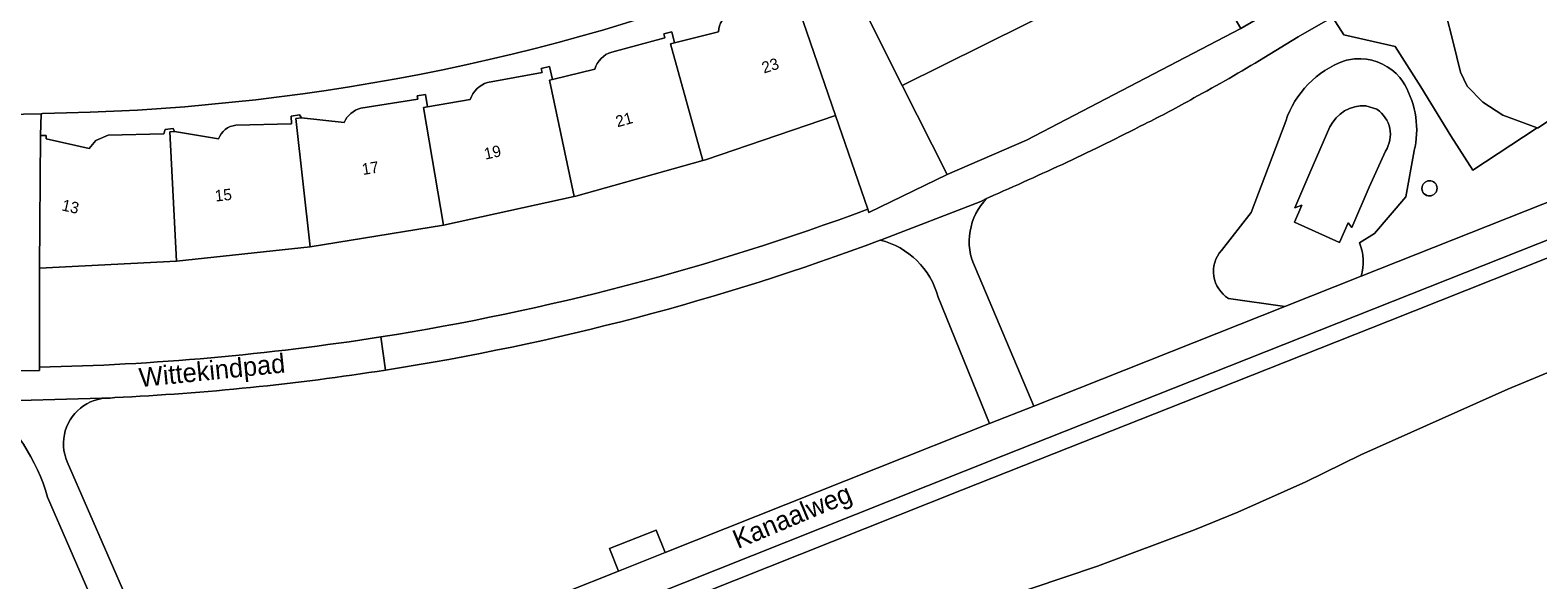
# Model space of a CAD drawing. Header units: metres. Extents: x 151448 to 154749, y 463108 to 465296.
# Tile 399 of 449: x 154560 to 154660, y 464221 to 464258. Entities that reach past the tile are written whole.
import ezdxf
from ezdxf.enums import TextEntityAlignment as Align

# ---------------------------------------------------------------- set-up
doc = ezdxf.new("R2010")
doc.units = ezdxf.units.M
for name, color, linetype, lineweight in [('B-PV-GK-KADEMUUR-G', 253, 'Continuous', 9), ('B-PV-OG-BEBOUWING-GV', 1, 'Continuous', 9), ('B-PV-OG-BEBOUWING-T18', 2, 'Continuous', 9), ('B-PV-OG-BEBOUWING_LOODS-GV', 1, 'Continuous', 9), ('B-PV-OG-TERREIN_BEGROEID-GV', 253, 'Continuous', 9), ('B-PV-OG-TERREIN_ERF-GV', 253, 'Continuous', 9), ('B-PV-OG-TERREIN_OEVER-GV', 253, 'Continuous', 9), ('B-PV-OG-TOPOGRAFIE-T18', 2, 'Continuous', 9), ('B-PV-OG-WATER-GV', 253, 'Continuous', 9), ('B-PV-VH-GESLOTENVERHARDING_ASFALT-GV', 253, 'Continuous', 9), ('B-PV-VH-GESLOTENVERHARDING_BETON-GV', 253, 'Continuous', 9), ('B-PV-VH-OPENVERHARDING_BETONSTRAATSTEEN-GV', 253, 'Continuous', 9), ('B-PV-VH-OPENVERHARDING_TEGEL-GV', 253, 'Continuous', 9)]:
    doc.layers.add(name, color=color, linetype=linetype, lineweight=lineweight)
doc.styles.add('Drong', font='txt', dxfattribs={"height": 1.8})

msp = doc.modelspace()

# ---------------------------------------------------------------- linework, layer by layer
at = {"layer": 'B-PV-GK-KADEMUUR-G', "flags": 128}
for points in [[(154654.142, 464256.783), (154653.63, 464258.75)], [(154654.63, 464254.81), (154654.142, 464256.783)], [(154655.06, 464253.88), (154654.63, 464254.81)], [(154665.655, 464255.013), (154665, 464254.586), (154659.69, 464251.13), (154659.678, 464251.134)], [(154656.09, 464252.84), (154655.06, 464253.88)], [(154657.41, 464251.97), (154656.09, 464252.84)], [(154659.678, 464251.134), (154657.41, 464251.97)]]:
    msp.add_lwpolyline(points, dxfattribs=at)
at = {"layer": 'B-PV-OG-BEBOUWING-GV', "flags": 128}
for points in [[(154632.19, 464274.5), (154629.967, 464273.387), (154621.585, 464269.191), (154612.48, 464264.632), (154613.361, 464262.872), (154617.83, 464253.94), (154636.84, 464263.37), (154640.16, 464257.69), (154643.41, 464259.59), (154644.863, 464260.523), (154646.274, 464261.428), (154646.267, 464261.432), (154639.7, 464265.705)], [(154602.84, 464256.75), (154602.569, 464256.683), (154604.711, 464248.99), (154604.888, 464249.04), (154613.453, 464251.963), (154610.606, 464260.212), (154610.13, 464260.06), (154610.16, 464259.78), (154606.63, 464258.63)], [(154597.59, 464255), (154594.8, 464254.33), (154594.604, 464254.283), (154596.231, 464246.625), (154596.336, 464246.648), (154604.711, 464248.99), (154602.569, 464256.683), (154602.84, 464256.75), (154602.66, 464257.47), (154602.14, 464257.34), (154602.2, 464257.06), (154598.7, 464256.13)], [(154605.73, 464257.47), (154602.84, 464256.75)], [(154589.38, 464253), (154586.56, 464252.52), (154586.294, 464252.475), (154587.618, 464244.725), (154596.231, 464246.625), (154594.604, 464254.283), (154594.8, 464254.33), (154594.59, 464255.19), (154594.05, 464255.06), (154594.11, 464254.78), (154590.52, 464254.13)], [(154578.834, 464243.296), (154587.618, 464244.725), (154586.294, 464252.475), (154586.56, 464252.52), (154586.42, 464253.34), (154585.89, 464253.25), (154585.92, 464253.03), (154582.16, 464252.44)], [(154569.89, 464250.91), (154569.575, 464250.875), (154570.024, 464242.361), (154578.834, 464243.296), (154577.878, 464251.749), (154578.25, 464251.81), (154578.13, 464252), (154577.58, 464251.91), (154577.59, 464251.41), (154573.94, 464251.31)], [(154581.06, 464251.5), (154578.25, 464251.81), (154577.878, 464251.749), (154578.834, 464243.296)], [(154572.8, 464250.41), (154569.89, 464250.91)]]:
    msp.add_lwpolyline(points, dxfattribs=at)
at = {"layer": 'B-PV-OG-BEBOUWING-GV'}
for points in [[(154606.63, 464258.63, 0.339785), (154605.73, 464257.47)], [(154598.7, 464256.13, 0.265181), (154597.59, 464255)], [(154590.52, 464254.13, 0.247576), (154589.38, 464253)], [(154582.16, 464252.44, 0.222488), (154581.06, 464251.5)], [(154573.94, 464251.31, 0.304949), (154572.8, 464250.41)]]:
    msp.add_lwpolyline(points, format="xyb", dxfattribs=at)
at = {"layer": 'B-PV-OG-BEBOUWING-GV', "flags": 128}
msp.add_lwpolyline([(154570.024, 464242.361), (154569.575, 464250.875), (154569.89, 464250.91), (154569.81, 464251.09), (154569.27, 464251.03), (154569.19, 464250.75), (154565.53, 464250.66), (154564.7, 464250.31), (154564.27, 464249.78), (154561.44, 464250.41), (154561.44, 464250.63), (154561.06, 464250.63), (154561, 464241.91)], close=True, dxfattribs=at)
at = {"layer": 'B-PV-OG-BEBOUWING_LOODS-GV'}
for points in [[(154648.379, 464252.589, 0.303117), (154646.021, 464251.202)], [(154649.687, 464249.615, 0.405959), (154649.12, 464252.362)]]:
    msp.add_lwpolyline(points, format="xyb", dxfattribs=at)
at = {"layer": 'B-PV-OG-BEBOUWING_LOODS-GV', "flags": 128}
for points in [[(154649.12, 464252.362), (154648.379, 464252.589)], [(154646.021, 464251.202), (154644.69, 464248.17), (154643.72, 464245.87), (154644.17, 464246.04), (154643.69, 464244.92), (154646.66, 464243.6), (154647.23, 464244.88), (154647.46, 464244.58), (154648.61, 464247.24), (154649.687, 464249.615)]]:
    msp.add_lwpolyline(points, dxfattribs=at)
at = {"layer": 'B-PV-OG-TERREIN_BEGROEID-GV', "flags": 128}
for points in [[(154746.161, 464277.658), (154742.527, 464276.225), (154738.937, 464274.736), (154735.002, 464272.901), (154730.004, 464270.349), (154724.766, 464267.876), (154719.741, 464265.829), (154705.632, 464260.973), (154704.134, 464260.458), (154702.568, 464259.897), (154692.781, 464256.39), (154671.697, 464248.254), (154627.413, 464230.7), (154624.471, 464229.534), (154617.032, 464226.585), (154571.779, 464208.587)], [(154746.161, 464276.535), (154745.871, 464276.426), (154740.565, 464274.252), (154730.715, 464269.549), (154721.944, 464265.598), (154712.006, 464262.11), (154702.447, 464258.827), (154691.89, 464255.048), (154678.177, 464249.649), (154663.7, 464243.907), (154649.881, 464238.406), (154636.36, 464233.056), (154627.846, 464229.689), (154621.749, 464227.278), (154606.901, 464221.382), (154591.551, 464215.268), (154577.152, 464209.521), (154562.612, 464203.713), (154548.279, 464198.02)], [(154548.279, 464198.02), (154562.612, 464203.713), (154577.152, 464209.521), (154591.551, 464215.268), (154606.901, 464221.382), (154621.749, 464227.278), (154627.846, 464229.689), (154636.36, 464233.056), (154649.881, 464238.406), (154663.7, 464243.907), (154678.177, 464249.649), (154691.89, 464255.048), (154702.447, 464258.827), (154712.006, 464262.11), (154721.944, 464265.598), (154730.715, 464269.549), (154740.565, 464274.252), (154745.871, 464276.426), (154746.161, 464276.535)], [(154552.872, 464191.857), (154562.095, 464195.416), (154571.675, 464199.825), (154582.413, 464203.68), (154589.115, 464206.281), (154595.763, 464209.015), (154609.525, 464214.51), (154624.256, 464220.099), (154630.712, 464222.274), (154637.09, 464224.67), (154639.951, 464225.826), (154644.436, 464227.824), (154648.064, 464229.596), (154657.738, 464233.925), (154669.386, 464238.754), (154682.298, 464243.588), (154695.169, 464248.739), (154708.107, 464254.208), (154721.551, 464259.438), (154735.797, 464264.942), (154746.161, 464269.365)], [(154662.02, 464269.94), (154661.06, 464269.19), (154660.944, 464269.376), (154659.6, 464268.388), (154661.607, 464267.304), (154663.608, 464266.954), (154668.812, 464259.043), (154669.213, 464257.329), (154665.655, 464255.013), (154665, 464254.586), (154659.69, 464251.13), (154659.678, 464251.134), (154659.61, 464251.09), (154655.433, 464248.361), (154653.984, 464250.62), (154652.02, 464253.85), (154650.31, 464256.5), (154646.93, 464257.27), (154646.2, 464258.44), (154643.939, 464257.138), (154641.67, 464255.75)], [(154648.379, 464252.589), (154649.12, 464252.362)], [(154643.11, 464251.583), (154640.83, 464245.57), (154638.869, 464243.059)], [(154638.869, 464243.059), (154640.83, 464245.57), (154643.11, 464251.583)], [(154649.687, 464249.615), (154648.61, 464247.24), (154647.46, 464244.58), (154647.23, 464244.88), (154646.66, 464243.6), (154643.69, 464244.92), (154644.17, 464246.04), (154643.72, 464245.87), (154644.69, 464248.17), (154646.021, 464251.202)], [(154648.081, 464241.367), (154670.859, 464250.396)], [(154647.97, 464243.559), (154648.96, 464244.19), (154651.02, 464246.59), (154651.57, 464249.62)], [(154651.57, 464249.62), (154651.02, 464246.59), (154648.96, 464244.19), (154647.97, 464243.559)], [(154623.55, 464246.56), (154623.44, 464246.5)], [(154622.66, 464241.91), (154626.518, 464232.819), (154643.049, 464239.372), (154639.34, 464239.909)], [(154639.34, 464239.909), (154643.049, 464239.372), (154648.081, 464241.367)], [(154570.857, 464210.695), (154599.156, 464221.95), (154598.552, 464223.432), (154601.619, 464224.652), (154602.222, 464223.17), (154616.183, 464228.722), (154623.598, 464231.662), (154620.201, 464239.999)], [(154507.91, 464237.84), (154525.939, 464195.366), (154526.94, 464193.009), (154560.155, 464206.439), (154568.89, 464209.913), (154561.52, 464226.81)], [(154565.95, 464233.38), (154565.642, 464233.345), (154565.363, 464233.339), (154565.348, 464233.339), (154565.23, 464233.336), (154565.104, 464233.31), (154564.849, 464233.258), (154564.599, 464233.184), (154564.356, 464233.089), (154564.123, 464232.973), (154563.901, 464232.837), (154563.691, 464232.683), (154563.495, 464232.51), (154563.315, 464232.322), (154563.152, 464232.119), (154563.008, 464231.902), (154562.883, 464231.673), (154562.778, 464231.435), (154562.694, 464231.188), (154562.632, 464230.935), (154562.592, 464230.678), (154562.575, 464230.418), (154562.58, 464230.157), (154562.608, 464229.898), (154562.658, 464229.642), (154562.73, 464229.392), (154562.824, 464229.149), (154570.857, 464210.695)]]:
    msp.add_lwpolyline(points, dxfattribs=at)
at = {"layer": 'B-PV-OG-TERREIN_BEGROEID-GV'}
for points in [[(154641.67, 464255.75, -0.01254), (154637.051, 464253.108)], [(154646.974, 464255.559, 0.229589), (154643.11, 464251.583)], [(154643.11, 464251.583, -0.229589), (154646.974, 464255.559)], [(154648.061, 464255.69, 0.07828), (154646.974, 464255.559)], [(154646.974, 464255.559, -0.07828), (154648.061, 464255.69)], [(154650.637, 464254.452, 0.2097), (154648.061, 464255.69)], [(154648.061, 464255.69, -0.2097), (154650.637, 464254.452)], [(154651.675, 464250.152, 0.195308), (154650.637, 464254.452)], [(154650.637, 464254.452, -0.195308), (154651.675, 464250.152)], [(154637.051, 464253.108, -0.013485), (154633.8, 464251.38)], [(154646.021, 464251.202, -0.303117), (154648.379, 464252.589)], [(154649.12, 464252.362, -0.405959), (154649.687, 464249.615)], [(154633.8, 464251.38, -0.007185), (154628.715, 464248.883)], [(154651.57, 464249.62, 0.024234), (154651.675, 464250.152)], [(154651.675, 464250.152, -0.024234), (154651.57, 464249.62)], [(154628.715, 464248.883, -0.004823), (154623.55, 464246.56)], [(154652.081, 464247.149, -1), (154653.081, 464247.165)], [(154653.081, 464247.165, -1), (154652.081, 464247.149)], [(154623.44, 464246.5, 0.322034), (154622.66, 464241.91)], [(154616.39, 464243.749, -0.051072), (154583.804, 464235.189)], [(154620.201, 464239.999, 0.273906), (154616.39, 464243.749)], [(154648.081, 464241.367, 0.17656), (154647.97, 464243.559)], [(154647.97, 464243.559, -0.17656), (154648.081, 464241.367)], [(154638.869, 464243.059, 0.467608), (154639.34, 464239.909)], [(154639.34, 464239.909, -0.467608), (154638.869, 464243.059)], [(154583.804, 464235.189, -0.02717), (154565.95, 464233.38)], [(154561.52, 464226.81, 0.159741), (154557.331, 464233.13)]]:
    msp.add_lwpolyline(points, format="xyb", dxfattribs=at)
at = {"layer": 'B-PV-OG-TERREIN_ERF-GV', "flags": 128}
msp.add_lwpolyline([(154640.16, 464257.69), (154636.84, 464263.37), (154617.83, 464253.94), (154620.81, 464248.06), (154626.02, 464250.34)], close=True, dxfattribs=at)
at = {"layer": 'B-PV-OG-TERREIN_ERF-GV'}
for points in [[(154610.021, 464261.627, -0.089859), (154561.2, 464252.09)], [(154605.73, 464257.47, -0.339785), (154606.63, 464258.63)], [(154597.59, 464255, -0.265181), (154598.7, 464256.13)], [(154589.38, 464253, -0.247576), (154590.52, 464254.13)], [(154581.06, 464251.5, -0.222488), (154582.16, 464252.44)], [(154572.8, 464250.41, -0.304949), (154573.94, 464251.31)], [(154583.491, 464237.376, 0.049946), (154615.567, 464245.78)], [(154561, 464235.38, 0.033966), (154583.491, 464237.376)]]:
    msp.add_lwpolyline(points, format="xyb", dxfattribs=at)
at = {"layer": 'B-PV-OG-TERREIN_ERF-GV', "flags": 128}
for points in [[(154598.7, 464256.13), (154602.2, 464257.06), (154602.14, 464257.34), (154602.66, 464257.47), (154602.84, 464256.75), (154605.73, 464257.47)], [(154590.52, 464254.13), (154594.11, 464254.78), (154594.05, 464255.06), (154594.59, 464255.19), (154594.8, 464254.33), (154597.59, 464255)], [(154582.16, 464252.44), (154585.92, 464253.03), (154585.89, 464253.25), (154586.42, 464253.34), (154586.56, 464252.52), (154589.38, 464253)], [(154561.2, 464252.09), (154561.128, 464252.067), (154561.106, 464252.06), (154561.06, 464250.63), (154561.44, 464250.63), (154561.44, 464250.41), (154564.27, 464249.78), (154564.7, 464250.31), (154565.53, 464250.66), (154569.19, 464250.75), (154569.27, 464251.03), (154569.81, 464251.09), (154569.89, 464250.91), (154572.8, 464250.41)], [(154573.94, 464251.31), (154577.59, 464251.41), (154577.58, 464251.91), (154578.13, 464252), (154578.25, 464251.81)], [(154578.25, 464251.81), (154581.06, 464251.5)], [(154615.567, 464245.78), (154613.453, 464251.963), (154604.888, 464249.04), (154604.711, 464248.99), (154596.336, 464246.648), (154596.231, 464246.625), (154587.618, 464244.725), (154578.834, 464243.296)], [(154578.834, 464243.296), (154570.024, 464242.361), (154561, 464241.91), (154561, 464235.38)]]:
    msp.add_lwpolyline(points, dxfattribs=at)
at = {"layer": 'B-PV-OG-TERREIN_OEVER-GV', "flags": 128}
msp.add_lwpolyline([(154746.161, 464269.365), (154735.797, 464264.942), (154721.551, 464259.438), (154708.107, 464254.208), (154695.169, 464248.739), (154682.298, 464243.588), (154669.386, 464238.754), (154657.738, 464233.925), (154648.064, 464229.596), (154644.436, 464227.824), (154639.951, 464225.826), (154637.09, 464224.67), (154630.712, 464222.274), (154624.256, 464220.099), (154609.525, 464214.51), (154595.763, 464209.015), (154589.115, 464206.281), (154582.413, 464203.68), (154571.675, 464199.825), (154562.095, 464195.416), (154552.872, 464191.857)], dxfattribs=at)
at = {"layer": 'B-PV-OG-WATER-GV', "flags": 128}
msp.add_lwpolyline([(154653.427, 464259.422), (154653.63, 464258.75), (154654.142, 464256.783), (154654.63, 464254.81), (154655.06, 464253.88), (154656.09, 464252.84), (154657.41, 464251.97), (154659.678, 464251.134), (154659.69, 464251.13), (154665, 464254.586), (154665.655, 464255.013), (154665.53, 464258.151), (154664.569, 464260.745), (154662.047, 464263.95), (154657.643, 464266.949), (154656.332, 464268.2), (154655.562, 464272.351), (154651.119, 464280.883), (154641.672, 464296.596), (154637.989, 464302.334), (154634.666, 464308.272), (154632.301, 464309.209)], dxfattribs=at)
at = {"layer": 'B-PV-VH-GESLOTENVERHARDING_ASFALT-GV', "flags": 128}
for points in [[(154746.161, 464280.13), (154741.664, 464278.357), (154738.01, 464276.841), (154733.993, 464274.968), (154728.99, 464272.413), (154723.84, 464269.982), (154718.932, 464267.983), (154711.429, 464265.401), (154708.486, 464264.388), (154704.788, 464263.116), (154701.72, 464262.036), (154691.979, 464258.546), (154670.859, 464250.396), (154648.081, 464241.367), (154643.049, 464239.372), (154626.518, 464232.819), (154623.598, 464231.662), (154616.183, 464228.722), (154602.222, 464223.17), (154599.156, 464221.95), (154570.857, 464210.695), (154568.89, 464209.913), (154560.155, 464206.439)], [(154527.839, 464190.892), (154561.011, 464204.304), (154569.809, 464207.803), (154571.779, 464208.587), (154617.032, 464226.585), (154624.471, 464229.534), (154627.413, 464230.7), (154671.697, 464248.254), (154692.781, 464256.39), (154702.568, 464259.897), (154704.134, 464260.458), (154705.632, 464260.973), (154719.741, 464265.829), (154724.766, 464267.876), (154730.004, 464270.349), (154735.002, 464272.901), (154738.937, 464274.736), (154742.527, 464276.225), (154746.161, 464277.658)], [(154623.44, 464246.5), (154623.021, 464246.28), (154616.404, 464243.755), (154616.39, 464243.749)], [(154620.201, 464239.999), (154623.598, 464231.662), (154626.518, 464232.819), (154622.66, 464241.91)], [(154565.23, 464233.336), (154565.103, 464233.332), (154557.331, 464233.13)], [(154570.857, 464210.695), (154562.824, 464229.149), (154562.73, 464229.392), (154562.658, 464229.642), (154562.608, 464229.898), (154562.58, 464230.157), (154562.575, 464230.418), (154562.592, 464230.678), (154562.632, 464230.935), (154562.694, 464231.188), (154562.778, 464231.435), (154562.883, 464231.673), (154563.008, 464231.902), (154563.152, 464232.119), (154563.315, 464232.322), (154563.495, 464232.51), (154563.691, 464232.683), (154563.901, 464232.837), (154564.123, 464232.973), (154564.356, 464233.089), (154564.599, 464233.184), (154564.849, 464233.258), (154565.104, 464233.31), (154565.23, 464233.336)], [(154561.52, 464226.81), (154568.89, 464209.913)]]:
    msp.add_lwpolyline(points, dxfattribs=at)
at = {"layer": 'B-PV-VH-GESLOTENVERHARDING_ASFALT-GV'}
for points in [[(154622.66, 464241.91, -0.322034), (154623.44, 464246.5)], [(154616.39, 464243.749, -0.273906), (154620.201, 464239.999)], [(154557.331, 464233.13, -0.159741), (154561.52, 464226.81)]]:
    msp.add_lwpolyline(points, format="xyb", dxfattribs=at)
at = {"layer": 'B-PV-VH-GESLOTENVERHARDING_BETON-GV'}
for points in [[(154653.081, 464247.165, 1), (154652.081, 464247.149)], [(154652.081, 464247.149, 1), (154653.081, 464247.165)]]:
    msp.add_lwpolyline(points, format="xyb", dxfattribs=at)
at = {"layer": 'B-PV-VH-OPENVERHARDING_BETONSTRAATSTEEN-GV', "flags": 128}
for points in [[(154613.453, 464251.963), (154615.567, 464245.78), (154615.643, 464245.574), (154620.81, 464248.06), (154617.83, 464253.94), (154613.361, 464262.872), (154610.021, 464261.627), (154610.606, 464260.212)], [(154557.31, 464241.84), (154557.06, 464235.34), (154557.052, 464235.12), (154560.998, 464235.16), (154561, 464235.38), (154561, 464241.91), (154561.06, 464250.63), (154561.106, 464252.06), (154561.128, 464252.067), (154561.104, 464252.066), (154557.59, 464252), (154557.56, 464250.59)], [(154599.156, 464221.95), (154602.222, 464223.17), (154601.619, 464224.652), (154598.552, 464223.432)]]:
    msp.add_lwpolyline(points, close=True, dxfattribs=at)
at = {"layer": 'B-PV-VH-OPENVERHARDING_BETONSTRAATSTEEN-GV'}
for points in [[(154561.2, 464252.09, 0.089859), (154610.021, 464261.627)], [(154583.491, 464237.376, -0.033966), (154561, 464235.38)], [(154565.95, 464233.38, 0.02717), (154583.804, 464235.189)]]:
    msp.add_lwpolyline(points, format="xyb", dxfattribs=at)
at = {"layer": 'B-PV-VH-OPENVERHARDING_BETONSTRAATSTEEN-GV', "flags": 128}
for points in [[(154557.59, 464252), (154561.104, 464252.066), (154561.128, 464252.067), (154561.2, 464252.09)], [(154583.804, 464235.189), (154583.491, 464237.376)], [(154561, 464235.38), (154560.998, 464235.16), (154557.052, 464235.12), (154557.06, 464235.34)], [(154556.52, 464233.16), (154557.331, 464233.13), (154565.103, 464233.332), (154565.23, 464233.336), (154565.348, 464233.339), (154565.363, 464233.339), (154565.642, 464233.345), (154565.95, 464233.38)]]:
    msp.add_lwpolyline(points, dxfattribs=at)
at = {"layer": 'B-PV-VH-OPENVERHARDING_TEGEL-GV', "flags": 128}
for points in [[(154639.7, 464265.705), (154646.267, 464261.432), (154646.274, 464261.428), (154644.863, 464260.523), (154646.2, 464258.44), (154646.93, 464257.27), (154650.31, 464256.5), (154652.02, 464253.85), (154653.984, 464250.62), (154655.433, 464248.361), (154659.61, 464251.09), (154659.678, 464251.134), (154657.41, 464251.97), (154656.09, 464252.84), (154655.06, 464253.88), (154654.63, 464254.81), (154654.142, 464256.783), (154653.63, 464258.75), (154653.427, 464259.422)], [(154641.67, 464255.75), (154643.939, 464257.138), (154646.2, 464258.44), (154644.863, 464260.523), (154643.41, 464259.59), (154640.16, 464257.69), (154626.02, 464250.34), (154620.81, 464248.06), (154615.643, 464245.574), (154615.567, 464245.78)], [(154616.39, 464243.749), (154616.404, 464243.755), (154623.021, 464246.28), (154623.44, 464246.5), (154623.55, 464246.56)], [(154583.491, 464237.376), (154583.804, 464235.189)]]:
    msp.add_lwpolyline(points, dxfattribs=at)
at = {"layer": 'B-PV-VH-OPENVERHARDING_TEGEL-GV'}
for points in [[(154637.051, 464253.108, 0.01254), (154641.67, 464255.75)], [(154633.8, 464251.38, 0.013485), (154637.051, 464253.108)], [(154628.715, 464248.883, 0.007185), (154633.8, 464251.38)], [(154623.55, 464246.56, 0.004823), (154628.715, 464248.883)], [(154615.567, 464245.78, -0.049946), (154583.491, 464237.376)], [(154583.804, 464235.189, 0.051072), (154616.39, 464243.749)]]:
    msp.add_lwpolyline(points, format="xyb", dxfattribs=at)

# ---------------------------------------------------------------- texts
at = {"layer": 'B-PV-OG-BEBOUWING-T18', "style": 'Drong'}
for s, rotation, p in [('23', 18.1, (154609.144, 464255.242)), ('21', 15.6, (154599.514, 464251.69)), ('19', 12.4, (154590.841, 464249.532)), ('17', 8.9, (154582.792, 464248.49)), ('15', 6.1, (154573.109, 464246.711)), ('13', 347.5, (154563.04, 464245.956))]:
    msp.add_text(s, height=0.75, rotation=rotation, dxfattribs=at).set_placement(p, align=Align.MIDDLE)
at = {"layer": 'B-PV-OG-TOPOGRAFIE-T18', "style": 'Drong'}
for s, rotation, p in [('Wittekindpad', 5.8, (154572.378, 464235.019)), ('Kanaalweg', 22.7, (154610.64, 464225.425))]:
    msp.add_text(s, height=1.25, rotation=rotation, dxfattribs=at).set_placement(p, align=Align.MIDDLE)

doc.saveas('drawing.dxf')
